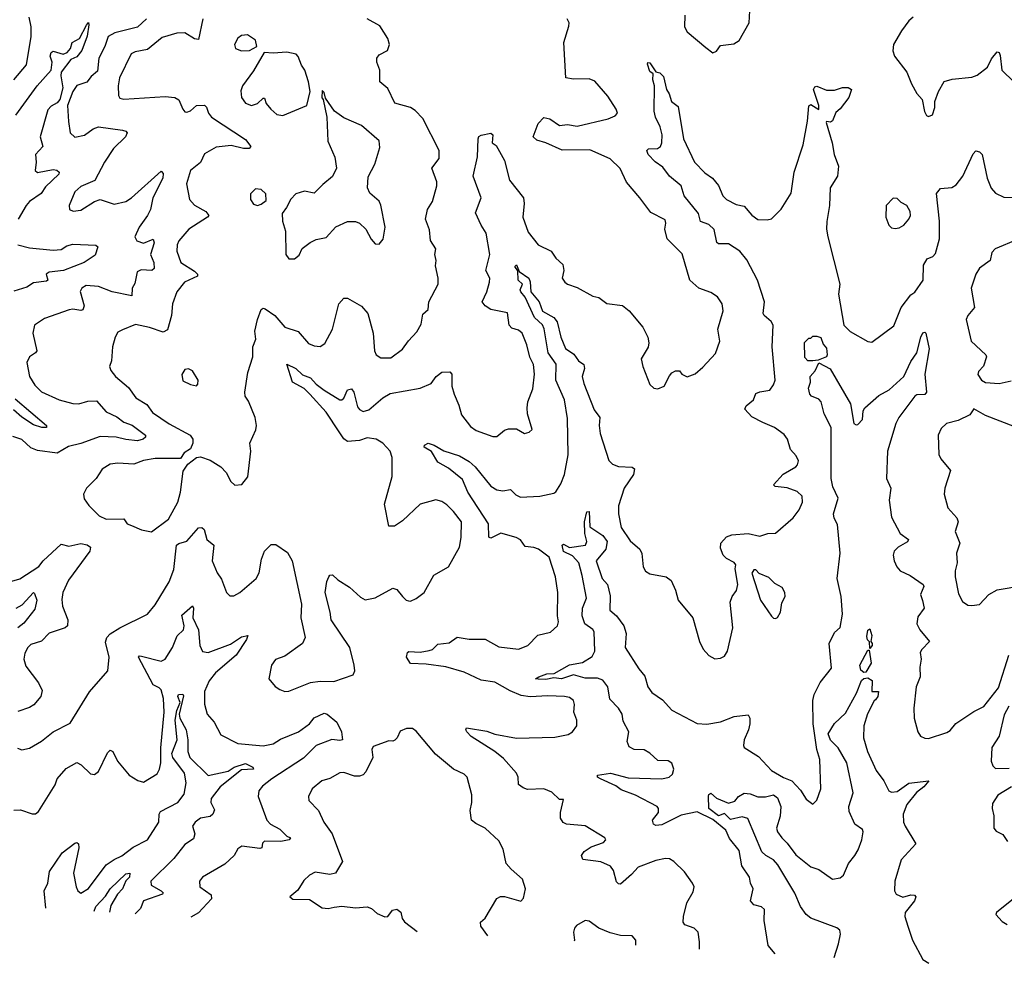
# Model space of a CAD drawing. Extents: x 1443846 to 1577407, y 839182 to 927291.
# Tile 261 of 535: x 1511734 to 1516751, y 840726 to 845531. Entities that reach past the tile are written whole.
import ezdxf

# ---------------------------------------------------------------- set-up
doc = ezdxf.new("R2010")
doc.units = 0

msp = doc.modelspace()

# ---------------------------------------------------------------- linework, layer by layer
at = {"layer": '0CON20XD'}
for points in [[(1515123.3, 845555), (1515121.4, 845495), (1515135, 845470), (1515229.7, 845389.7), (1515265, 845362), (1515285, 845370.8), (1515305, 845400), (1515372.3, 845407.7), (1515400, 845425), (1515450, 845515), (1515454.1, 845575.9)], [(1512380.8, 845535), (1512335, 845493.1), (1512218.5, 845465), (1512184.2, 845445), (1512168, 845395), (1512137.1, 845335), (1512131, 845269), (1512097.7, 845242.2), (1512077, 845213), (1512025, 845196.5), (1512005, 845165.6), (1511977.6, 845095), (1511983.2, 845013.2), (1511991.1, 844955), (1512015, 844933.5), (1512065, 844942.9), (1512108.1, 844975), (1512135, 844985.3), (1512258.3, 844968.3), (1512274.3, 844964.3), (1512282, 844955), (1512272.5, 844935), (1512212.9, 844875), (1512165.5, 844805), (1512117.9, 844712.1), (1512045, 844681.5), (1512015.6, 844655), (1511986, 844586), (1511988, 844565), (1512007, 844557), (1512045, 844561.1), (1512115, 844605.7), (1512145, 844616), (1512215, 844592.2), (1512275, 844605.5), (1512304.4, 844625), (1512455, 844759.2), (1512465, 844747.5), (1512463.6, 844725), (1512413.2, 844625), (1512400, 844565), (1512384.7, 844535), (1512343.5, 844475), (1512320.6, 844425), (1512330.8, 844405), (1512365, 844393.2), (1512415, 844414), (1512418.7, 844395), (1512400.7, 844335), (1512417.1, 844295), (1512420, 844265), (1512407.5, 844255), (1512352.9, 844257.1), (1512333.2, 844246.8), (1512321.7, 844188.3), (1512307.5, 844165), (1512305.4, 844124.6), (1512205.8, 844145.8), (1512135, 844172.3), (1512072.9, 844177.1), (1512050, 844165), (1512042.5, 844147.5), (1512062.5, 844075), (1512056.5, 844053.5), (1512045, 844050), (1512005, 844057.3), (1511986.8, 844053.2), (1511860.2, 844009.8), (1511809.2, 843975), (1511801.4, 843935), (1511821.9, 843845), (1511815, 843834.3), (1511784, 843815), (1511770, 843785), (1511783.9, 843713.9), (1511810.7, 843670.7), (1511846.2, 843636.2), (1511935, 843595.9), (1512005, 843577.5), (1512035, 843575.4), (1512080.6, 843589.4), (1512125, 843590), (1512175.6, 843535), (1512229, 843509), (1512265, 843482.5), (1512306.7, 843466.7), (1512374.4, 843415), (1512374.4, 843405), (1512363.1, 843395), (1512335, 843387.1), (1512275, 843392.9), (1512225, 843405.6), (1512145, 843408.9), (1512045, 843372.9), (1511982.4, 843357.6), (1511925, 843324.6), (1511825, 843337.9), (1511791, 843351), (1511745, 843393.3), (1511699.2, 843409.2)], [(1511705, 845225.8), (1511769.1, 845300.9), (1511792.5, 845445), (1511792, 845495), (1511783.1, 845545)], [(1511713.8, 845045), (1511823.8, 845195), (1511894.2, 845275), (1511899.1, 845315), (1511889.2, 845345), (1511895, 845364.2), (1511905, 845370.8), (1511955, 845356.4), (1511976.4, 845363.7), (1511992.7, 845385), (1512000.8, 845415), (1512039.4, 845435), (1512075, 845503.3), (1512085, 845516.7), (1512085.7, 845505), (1512077.3, 845447.3), (1512051.2, 845375), (1512025, 845342.2), (1511995, 845328.5), (1511946.3, 845263.7), (1511943.3, 845245), (1511954.4, 845185), (1511938.4, 845125), (1511925, 845108.4), (1511895, 845091.6), (1511877, 845073), (1511838, 844935), (1511851.7, 844885), (1511814.1, 844845), (1511818.4, 844805), (1511812.6, 844762.6), (1511825, 844753.8), (1511905, 844769.1), (1511924, 844765), (1511935.7, 844755), (1511933.1, 844745), (1511865, 844680), (1511843.2, 844646.8), (1511784.5, 844605), (1511767.9, 844585), (1511726.9, 844515)], [(1512666.9, 845535), (1512645, 845430.6), (1512625, 845433.2), (1512575, 845464.7), (1512535, 845463.4), (1512459.9, 845440.1), (1512385, 845378.8), (1512322.4, 845367.6), (1512301.7, 845358.3), (1512243.1, 845235), (1512236.5, 845195), (1512238.1, 845145), (1512245, 845132.5), (1512265, 845126.7), (1512475, 845140.7), (1512525.3, 845135.3), (1512545, 845124), (1512566, 845076), (1512575, 845062.5), (1512585, 845060), (1512605, 845068), (1512635.7, 845094.3), (1512675, 845095.7), (1512686.2, 845086.2), (1512695.6, 845055), (1512711.4, 845035), (1512885, 844921.4), (1512911.2, 844885), (1512904, 844876), (1512874.5, 844875.5), (1512811.4, 844891.4), (1512735, 844882.9), (1512675, 844847.9), (1512655, 844804.6), (1512605, 844764), (1512584.5, 844695), (1512599.2, 844615), (1512625, 844587.5), (1512682.5, 844555), (1512698, 844535), (1512691.2, 844525), (1512595.6, 844465), (1512545.5, 844404.5), (1512536.9, 844385), (1512535, 844352.5), (1512554.5, 844295), (1512625, 844251.2), (1512640.6, 844235), (1512640, 844225), (1512573.6, 844195), (1512534.6, 844145), (1512512.2, 844085), (1512508.5, 844025), (1512488.1, 843951.9), (1512465, 843940.8), (1512395, 843963.9), (1512325, 843978.6), (1512258.6, 843951.4), (1512235, 843940), (1512220.6, 843915), (1512206.9, 843865), (1512201.4, 843795), (1512192.5, 843765), (1512198.6, 843745), (1512223.1, 843715), (1512288.8, 843658.8), (1512325.6, 843605), (1512381.6, 843571.6), (1512411.5, 843531.5), (1512495, 843472.7), (1512602.9, 843415), (1512615.8, 843395), (1512615.6, 843374.4), (1512605, 843346.7), (1512572.5, 843325), (1512553.6, 843296.4), (1512425, 843296.9), (1512365, 843286.2), (1512315, 843268), (1512235, 843272.7), (1512195, 843268.6), (1512155, 843242), (1512124, 843195), (1512073.8, 843145), (1512060, 843115), (1512062.3, 843092.3), (1512087.3, 843057.3), (1512138.8, 843005), (1512175, 842988.5), (1512265, 842988.8), (1512282, 842965), (1512303.3, 842955), (1512355, 842934.4), (1512405, 842923.8), (1512491.7, 842988.3), (1512539.5, 843075), (1512553.5, 843125), (1512567.1, 843232.9), (1512591.7, 843268.3), (1512635, 843301.9), (1512655, 843305.7), (1512705, 843288.5), (1512759.2, 843255), (1512785.7, 843225), (1512809.5, 843179.5), (1512830.5, 843160.5), (1512865.5, 843164.5), (1512897, 843203), (1512911.4, 843335), (1512907.5, 843375), (1512937.6, 843442.4), (1512940.5, 843465), (1512933.8, 843505), (1512899.6, 843589.6), (1512883.3, 843615), (1512881.2, 843635), (1512896.7, 843735), (1512921.2, 843815), (1512922.5, 843865), (1512937.1, 843905), (1512932.5, 843945), (1512945.5, 844005), (1512964, 844055), (1512975, 844062), (1512985, 844059.4), (1513034.8, 844024.8), (1513085, 843966.4), (1513153.1, 843943.1), (1513205, 843881.9), (1513235, 843870.4), (1513265, 843867.8), (1513288.3, 843881.7), (1513327.5, 843955), (1513360, 844085), (1513385, 844113.3), (1513405, 844114), (1513475, 844072.5), (1513507.8, 844035), (1513534.3, 843935), (1513541.4, 843845), (1513550, 843825), (1513575, 843809.2), (1513625, 843809.4), (1513685, 843852.9), (1513715, 843895.8), (1513758.3, 843941.7), (1513779.3, 843980.7), (1513788.1, 844031.9), (1513816, 844055), (1513819.2, 844095), (1513866.5, 844185), (1513866.9, 844215), (1513851.9, 844278.1), (1513856.9, 844305), (1513850, 844335), (1513854.4, 844365), (1513827, 844407), (1513821.4, 844461.4), (1513801.5, 844515), (1513811.1, 844565), (1513836.9, 844605), (1513858.9, 844685), (1513860, 844705), (1513833.3, 844775), (1513872, 844825), (1513872, 844865), (1513788.3, 845028.3), (1513749.3, 845069.3), (1513725, 845084.7), (1513645, 845106.9), (1513610.2, 845180.3), (1513568.5, 845215), (1513569.2, 845275), (1513554.6, 845315), (1513553.8, 845336.2), (1513565, 845351.9), (1513607.5, 845375), (1513619.1, 845405), (1513609.2, 845435), (1513569.2, 845499.2), (1513503.8, 845535)], [(1514532.5, 845497.5), (1514533.8, 845515), (1514523.3, 845535)], [(1516286.9, 845545), (1516264.1, 845525.9), (1516226.2, 845475), (1516185.6, 845405), (1516182.9, 845372.9), (1516191.9, 845345), (1516254.3, 845264.3), (1516277.5, 845205), (1516305.6, 845155.6), (1516332, 845125), (1516344.4, 845064.4), (1516354.2, 845044.2), (1516365, 845038.8), (1516385, 845047.5), (1516395.8, 845084.2), (1516396.2, 845115), (1516415.6, 845165), (1516445, 845216.2), (1516485, 845228.5), (1516585, 845238.5), (1516612, 845248), (1516665, 845290), (1516685, 845331.9), (1516715, 845368), (1516725, 845363.8), (1516729.8, 845349.8), (1516737.9, 845275), (1516798.6, 845215)], [(1511722.3, 841822.3), (1511745, 841813.8), (1511785, 841822), (1511845, 841858), (1511905.4, 841904.6), (1511990.7, 841949.3), (1512090.6, 842109.4), (1512184, 842215), (1512189.5, 842285), (1512171.7, 842361.7), (1512177.7, 842385), (1512196, 842404), (1512245, 842433.8), (1512386.2, 842503.8), (1512425, 842552.5), (1512495, 842668.6), (1512518.9, 842731.1), (1512533.9, 842855), (1512545, 842863.8), (1512585, 842875.5), (1512645, 842944.3), (1512662.5, 842945), (1512674.2, 842935), (1512688.1, 842885), (1512722.9, 842855), (1512715.7, 842775), (1512740.6, 842715), (1512762.3, 842682.3), (1512788, 842615), (1512805, 842598), (1512825, 842598), (1512855, 842614), (1512939.2, 842685), (1512954.4, 842715), (1512966, 842785), (1512982.3, 842825), (1513015, 842859.4), (1513039.1, 842859.1), (1513098.3, 842818.3), (1513122.2, 842775), (1513170.6, 842555), (1513165.8, 842485), (1513188.9, 842385), (1513174.5, 842355.5), (1513085, 842290), (1513036.7, 842273.3), (1513017.5, 842245), (1513004, 842175), (1513035, 842136.7), (1513060, 842120), (1513085, 842111.2), (1513105, 842112.5), (1513215, 842156.2), (1513265, 842163.1), (1513335, 842161.2), (1513432.5, 842195), (1513442, 842215), (1513438.6, 842245), (1513415.6, 842335), (1513320.6, 842475), (1513316.5, 842515), (1513290, 842615), (1513298.8, 842671.2), (1513308.8, 842695), (1513315, 842703.3), (1513327.5, 842705), (1513355, 842678.8), (1513415, 842642.5), (1513470.7, 842590.7), (1513495, 842577.8), (1513545, 842587.8), (1513635, 842635.8), (1513655, 842630), (1513683.8, 842595), (1513703.3, 842575), (1513715, 842572), (1513725, 842570.8), (1513755, 842584.3), (1513794.3, 842615), (1513845, 842702), (1513919.2, 842745), (1513975.6, 842845), (1513983.3, 842895), (1513984.5, 842975), (1513945, 843027.1), (1513910.2, 843060.2), (1513885, 843078.6), (1513855, 843085.7), (1513775, 843064.3), (1513685, 842978.8), (1513643, 842953), (1513615, 842952.5), (1513593.2, 843065), (1513632.2, 843205), (1513632.7, 843302.7), (1513622.5, 843335), (1513585, 843375.4), (1513550.6, 843395), (1513505, 843401.6), (1513465, 843388.7), (1513405, 843383.8), (1513386.3, 843396.3), (1513361.9, 843431.9), (1513295, 843533.2), (1513213, 843625), (1513182.9, 843652.9), (1513124.6, 843685), (1513095, 843776.7), (1513141.5, 843755), (1513175, 843722.8), (1513215, 843706.8), (1513244.1, 843675), (1513285, 843644.2), (1513365, 843596.2), (1513375, 843595.5), (1513385.7, 843604.3), (1513403.6, 843646.4), (1513425, 843650.9), (1513436.9, 843635), (1513455, 843559.2), (1513465, 843545.7), (1513485, 843535.7), (1513513.8, 843545), (1513583.8, 843605), (1513622, 843628), (1513775, 843654.4), (1513831.3, 843678.7), (1513856, 843715), (1513885, 843735.7), (1513925, 843738.8), (1513936.1, 843726.1), (1513936.5, 843665), (1513947.3, 843625), (1513972, 843568), (1513985, 843518.8), (1514030.4, 843460.4), (1514059.8, 843439.8), (1514145, 843409.2), (1514165, 843408.8), (1514205, 843440.8), (1514225, 843448.6), (1514265, 843447.5), (1514305.9, 843424.1), (1514329.7, 843430.3), (1514345.8, 843445), (1514321.9, 843525), (1514318.9, 843555), (1514323.1, 843585), (1514348.6, 843651.4), (1514357, 843727), (1514352.2, 843775), (1514333.3, 843813.3), (1514318.2, 843875), (1514294.2, 843935), (1514275, 843951.1), (1514241.3, 843961.3), (1514227.3, 843975), (1514218.9, 844038.9), (1514135, 844056), (1514106.5, 844075), (1514090.5, 844095), (1514114.4, 844145), (1514128.6, 844195), (1514129.2, 844215), (1514108.9, 844255), (1514130, 844335), (1514110.4, 844445), (1514084.6, 844485), (1514057, 844547), (1514084.5, 844625), (1514044.6, 844735), (1514066.6, 844833.4), (1514070, 844925), (1514073.8, 844936.2), (1514085, 844942.5), (1514135, 844954.3), (1514144.4, 844944.4), (1514141.9, 844905), (1514160.9, 844890.9), (1514204.2, 844814.2), (1514229.6, 844715), (1514300.9, 844625), (1514304.4, 844595), (1514298.2, 844525), (1514325, 844448.8), (1514376, 844385), (1514442, 844352), (1514466.5, 844316.5), (1514502, 844285), (1514505.8, 844255), (1514498.8, 844215), (1514511.2, 844195), (1514525, 844184.2), (1514575, 844168), (1514654.1, 844124.1), (1514685, 844116.7), (1514726.1, 844086.1), (1514805, 844075.8), (1514838.9, 844048.9), (1514908.8, 843965), (1514934.1, 843914.1), (1514940, 843885), (1514935.8, 843864.2), (1514901.2, 843805), (1514909.2, 843765), (1514944.3, 843674.3), (1514964.3, 843654.3), (1514985, 843651.2), (1515017.5, 843665), (1515045, 843717.5), (1515057, 843733), (1515075, 843742.5), (1515095, 843742.5), (1515107, 843727), (1515135, 843713.3), (1515175, 843727.5), (1515215, 843761.2), (1515278.8, 843831.2), (1515302, 843895), (1515291.2, 843955), (1515318.3, 844048.3), (1515312.5, 844085), (1515289.7, 844119.7), (1515255, 844142), (1515195, 844164), (1515149.2, 844205), (1515109.7, 844339.7), (1515033.1, 844415), (1515020.4, 844465), (1515025.7, 844495.7), (1515022.3, 844512.3), (1514949.7, 844549.7), (1514894.5, 844624.5), (1514825, 844703.8), (1514794, 844774), (1514742.8, 844822.8), (1514638.9, 844868.9), (1514497.3, 844867.3), (1514415, 844904.3), (1514368.3, 844918.3), (1514350, 844935), (1514375, 845002.5), (1514405, 845033.3), (1514435, 845026.2), (1514485, 844992.9), (1514525, 844997.8), (1514575, 844988.5), (1514732.7, 845027.3), (1514768.7, 845041.3), (1514780, 845055), (1514773.8, 845075), (1514731.4, 845141.4), (1514665, 845218.8), (1514635, 845230.8), (1514555, 845228), (1514517.5, 845235), (1514506.7, 845415), (1514532.5, 845497.5)], [(1512865, 845372.5), (1512905, 845374.3), (1512942.5, 845395), (1512935, 845426.7), (1512895, 845454), (1512865, 845450), (1512845, 845438), (1512828, 845405), (1512834.3, 845384.3), (1512865, 845372.5)], [(1513075, 845043.8), (1513197.5, 845095), (1513214, 845165), (1513206, 845215), (1513187.5, 845275), (1513169.7, 845299.7), (1513153.6, 845343.6), (1513142.5, 845355), (1513095, 845365.7), (1513025, 845360), (1512980, 845365), (1512925, 845271.2), (1512869.2, 845195), (1512860.3, 845169.7), (1512864.3, 845135), (1512885, 845105.7), (1512915, 845093.8), (1512946.2, 845103.8), (1512975, 845132.5), (1512981.7, 845131.7), (1512990, 845105), (1513014, 845075), (1513045, 845048.8), (1513075, 845043.8)], [(1515197.1, 840799.2), (1515198.1, 840835), (1515190.8, 840885), (1515171.2, 840905), (1515123, 840923), (1515114.2, 840935), (1515115.7, 840965), (1515133.1, 841035), (1515165, 841090), (1515170, 841115), (1515162, 841135), (1515121.7, 841191.7), (1515066.7, 841245), (1515045, 841258), (1515025, 841260.8), (1514975, 841249.4), (1514884.6, 841215.4), (1514851.8, 841178.2), (1514795, 841130), (1514785, 841130.6), (1514775, 841140.8), (1514759.5, 841199.5), (1514745, 841221.5), (1514695, 841242.7), (1514604, 841255), (1514595.7, 841275), (1514610, 841295), (1514645, 841320), (1514708.9, 841341.1), (1514720, 841355), (1514716.1, 841366.1), (1514615, 841425.6), (1514520, 841435), (1514502.7, 841442.7), (1514490, 841465), (1514488.8, 841495), (1514505, 841560), (1514485, 841560), (1514445, 841598), (1514405, 841614.3), (1514321.1, 841611.1), (1514299.2, 841619.2), (1514275, 841637.5), (1514274.3, 841675), (1514265.6, 841695), (1514198.8, 841768.8), (1514154.8, 841804.8), (1514035, 841882), (1514012.5, 841905), (1514006.9, 841915), (1514010, 841925), (1514115, 841908.8), (1514155, 841893.5), (1514265, 841872.9), (1514461.4, 841878.6), (1514528.3, 841891.7), (1514551.2, 841905), (1514572, 841935), (1514572, 841965), (1514558, 842005), (1514560.8, 842045), (1514556, 842065), (1514535, 842079.4), (1514510, 842085), (1514425, 842087.9), (1514335, 842082.5), (1514289.9, 842089.9), (1514233.4, 842113.4), (1514155, 842158), (1514085, 842168.4), (1513998.5, 842208.5), (1513905, 842235.8), (1513805, 842248.9), (1513725, 842252.5), (1513705.6, 842285), (1513710.3, 842309.7), (1513716.1, 842313.9), (1513775, 842310.8), (1513820.9, 842319.1), (1513838, 842325), (1513865, 842350.8), (1513922.1, 842357.9), (1513962.5, 842387.5), (1514025, 842376.1), (1514105, 842376.4), (1514175, 842337.8), (1514275, 842325.6), (1514323.8, 842345), (1514373.4, 842396.6), (1514437.9, 842412.1), (1514474, 842445), (1514479.2, 842465), (1514474.3, 842495), (1514475.8, 842615), (1514463.8, 842695), (1514431.2, 842795), (1514377.5, 842835), (1514354.2, 842844.2), (1514309.5, 842849.5), (1514285, 842882.4), (1514263.1, 842895), (1514185, 842916.5), (1514135, 842890.9), (1514125, 842896.7), (1514122.2, 842965), (1514017.4, 843125), (1513989.7, 843189.7), (1513918.4, 843248.4), (1513865, 843278), (1513831.8, 843331.8), (1513794.2, 843355), (1513796.2, 843365), (1513815, 843374.2), (1513846.7, 843365), (1513895, 843335.8), (1513975, 843310.4), (1514025, 843282.1), (1514055, 843254.6), (1514135, 843156.2), (1514165, 843137.3), (1514195, 843132.1), (1514235, 843139.4), (1514261.8, 843111.8), (1514285, 843100), (1514385, 843105.4), (1514455, 843120), (1514465, 843126.9), (1514491.5, 843168.5), (1514509.6, 843215), (1514529.1, 843315), (1514525, 843501.2), (1514509.3, 843595), (1514465.5, 843695), (1514467, 843777), (1514426.1, 843835), (1514406.9, 843956.9), (1514397.2, 843977.2), (1514357.2, 844015), (1514308.7, 844118.7), (1514286.9, 844145), (1514284.4, 844155.6), (1514295.8, 844185), (1514274.2, 844205), (1514272.3, 844252.3), (1514256.2, 844275), (1514265, 844283.8), (1514279.2, 844249.2), (1514328.4, 844215), (1514335, 844196.7), (1514337.7, 844145), (1514380, 844095), (1514397.7, 844047.7), (1514455.2, 844015.2), (1514472.7, 843992.7), (1514490.4, 843915), (1514515, 843857.3), (1514558, 843828), (1514581.4, 843795), (1514608.2, 843775), (1514612.4, 843755), (1514600, 843715), (1514609.2, 843679.2), (1514660.9, 843545), (1514689.2, 843505), (1514686.5, 843465), (1514692.1, 843425), (1514736, 843286), (1514755, 843267.5), (1514785, 843256.2), (1514855, 843252.5), (1514866, 843245), (1514861.9, 843215), (1514814.4, 843145.6), (1514784.4, 843055), (1514784.5, 843015), (1514799.4, 842945), (1514845, 842878), (1514894.5, 842834.5), (1514903.2, 842813.2), (1514910, 842745), (1514922.8, 842722.8), (1514945, 842710), (1515027.5, 842695), (1515053.8, 842675), (1515075.7, 842625.7), (1515088.8, 842575), (1515164, 842485), (1515197.1, 842365), (1515215.7, 842325.7), (1515245, 842293.3), (1515275, 842276.7), (1515305, 842280), (1515325, 842290), (1515340, 842315), (1515367.8, 842435), (1515354, 842565), (1515363.3, 842595), (1515386.7, 842625), (1515393.8, 842655), (1515380, 842735), (1515382.5, 842755), (1515375, 842767.5), (1515335, 842788), (1515318.8, 842805), (1515305, 842840), (1515306.7, 842865), (1515335, 842897.5), (1515361.7, 842908.3), (1515445, 842915.6), (1515505, 842902.2), (1515545, 842914.4), (1515585, 842916), (1515674.2, 842995), (1515705.8, 843035), (1515722.9, 843075), (1515720, 843105), (1515695, 843129.4), (1515645, 843147.5), (1515582.5, 843155), (1515575, 843162.5), (1515623.6, 843216.4), (1515688, 843255), (1515697.5, 843265), (1515702.5, 843285), (1515690.3, 843310.3), (1515662.1, 843342.1), (1515645.8, 843395), (1515629.7, 843419.7), (1515580, 843455), (1515520.2, 843480.2), (1515465, 843508.9), (1515428.3, 843548.3), (1515434.8, 843565.2), (1515472.5, 843595), (1515485, 843627.5), (1515505, 843636.9), (1515555.4, 843644.6), (1515575, 843671.2), (1515583.3, 843695), (1515567.9, 843865), (1515572.3, 843975), (1515563.5, 843995), (1515526.5, 844025), (1515522.1, 844035), (1515529.5, 844095), (1515492.5, 844205), (1515438.2, 844308.2), (1515402.9, 844352.9), (1515345, 844390.3), (1515295, 844390.5), (1515286.2, 844396.2), (1515272.7, 844462.7), (1515245, 844488.3), (1515203.3, 844503.3), (1515192.7, 844545), (1515120, 844635), (1515104.1, 844685), (1515044, 844734), (1515010.2, 844780.2), (1514971.7, 844808.3), (1514936.7, 844845), (1514929.2, 844865), (1514937, 844873), (1514983.8, 844876.2), (1514998.6, 844885), (1515006.2, 844903.8), (1515006.8, 844945), (1514998, 844985), (1514973.6, 845035), (1514965.9, 845065), (1514969.1, 845195), (1514959.5, 845225), (1514962, 845255), (1514945, 845267.1), (1514933.1, 845305), (1514935, 845312.5), (1514945, 845311.2), (1514975, 845266.2), (1514995, 845260), (1515015, 845241.4), (1515030, 845175), (1515043.8, 845153.8), (1515054.4, 845115), (1515089.4, 845089.4), (1515115.9, 844925), (1515172.2, 844805), (1515225, 844751.1), (1515264.6, 844725), (1515295, 844686.7), (1515317.1, 844635), (1515335.1, 844615.1), (1515385, 844590.7), (1515425, 844581.4), (1515465, 844536.7), (1515495, 844514.7), (1515542.3, 844512.3), (1515565, 844517.5), (1515613.2, 844566.8), (1515665, 844648), (1515680.5, 844755), (1515725.9, 844894.1), (1515748, 845015), (1515755, 845092.5), (1515765, 845098.8), (1515806.1, 845073.9), (1515805.7, 845095), (1515777.8, 845175), (1515785, 845190), (1515795, 845192.5), (1515845, 845172.5), (1515885, 845172), (1515926.1, 845186.1), (1515955, 845186.2), (1515972.5, 845175), (1515958.1, 845135), (1515915, 845077.8), (1515892.1, 845057.9), (1515875, 845016.2), (1515865, 845008.8), (1515845, 845012.5), (1515842.5, 845007.5), (1515874.3, 844904.3), (1515883.3, 844845), (1515906.1, 844785), (1515900.9, 844735), (1515863.5, 844675), (1515859.5, 844585), (1515847, 844503), (1515844.3, 844465), (1515851.1, 844425), (1515912, 844185), (1515906.2, 844133.8), (1515933.1, 843975), (1515965, 843943.3), (1516055, 843892), (1516075, 843890), (1516187.4, 843972.6), (1516224.5, 844065), (1516275, 844130), (1516295, 844143.8), (1516336.9, 844205), (1516338.3, 844281.7), (1516357.3, 844312.8), (1516385.7, 844325), (1516400.1, 844339.9), (1516420.6, 844415), (1516420, 844505), (1516404.5, 844645.5), (1516425, 844671.4), (1516484, 844676), (1516505, 844691.2), (1516540, 844735), (1516591.7, 844848.3), (1516605, 844863.3), (1516625, 844858.8), (1516637.1, 844845), (1516663.6, 844725), (1516683.6, 844673.6), (1516705, 844648), (1516748.3, 844628.3), (1516795.6, 844625.6)], [(1513135, 844313.3), (1513157.3, 844332.7), (1513173.1, 844366.9), (1513213.3, 844396.7), (1513245, 844411.4), (1513295, 844421.4), (1513345, 844475.7), (1513405, 844504.4), (1513444.4, 844504.4), (1513466, 844495), (1513498, 844465), (1513524.3, 844414.3), (1513545, 844390), (1513565, 844387.5), (1513585.8, 844414.2), (1513595.7, 844475), (1513575, 844587.5), (1513565, 844608), (1513518, 844648), (1513505.6, 844675), (1513509.7, 844730.3), (1513544.3, 844795), (1513569.1, 844880.9), (1513566, 844915), (1513475, 844993.1), (1513385, 845031.2), (1513337.5, 845065), (1513291.7, 845131.7), (1513285, 845160), (1513275, 845170), (1513273.6, 845133.6), (1513280, 845125), (1513298.8, 845035), (1513303.4, 844913.4), (1513340.6, 844830.6), (1513348.6, 844775), (1513328, 844732), (1513277.9, 844692.1), (1513235, 844647.5), (1513185, 844658.2), (1513140.8, 844645), (1513115, 844618), (1513094.3, 844575), (1513070.8, 844545), (1513074, 844505), (1513088, 844455), (1513090, 844335), (1513105, 844313.3), (1513135, 844313.3)], [(1512945, 844586), (1512965, 844591.2), (1512989.5, 844610.5), (1512988.8, 844645), (1512965, 844666), (1512935, 844670), (1512910, 844645), (1512910, 844615), (1512925, 844592), (1512945, 844586)], [(1516195, 844467.3), (1516215, 844471.9), (1516238.8, 844485), (1516263.8, 844515), (1516272, 844535), (1516271.4, 844555), (1516253.3, 844585), (1516225, 844600), (1516205, 844620), (1516185, 844622.5), (1516148.8, 844585), (1516146.7, 844525), (1516163.1, 844485), (1516175, 844471.8), (1516195, 844467.3)], [(1516818.4, 844411.6), (1516704.3, 844365), (1516686.5, 844345), (1516678.1, 844305), (1516625, 844265.6), (1516605.5, 844235), (1516582.5, 844165), (1516598.1, 844065), (1516564.3, 844025), (1516555.8, 844005), (1516581.9, 843895), (1516656, 843825), (1516660, 843815), (1516645, 843767.5), (1516619.5, 843740.5), (1516616.2, 843725), (1516634, 843695), (1516655, 843684.2), (1516725, 843678.5), (1516785, 843692.1)], [(1511724.5, 844384.5), (1511785, 844369.1), (1511905, 844358.2), (1511945, 844361.4), (1511975, 844380.6), (1512005, 844389), (1512122.7, 844382.7), (1512132, 844375), (1512118.5, 844331.5), (1512062.5, 844295), (1511956.6, 844253.4), (1511884, 844246), (1511868.9, 844235), (1511878.1, 844205), (1511870.5, 844199.5), (1511805, 844192), (1511770.1, 844169.9), (1511705, 844148.8)], [(1515584, 840775.1), (1515547.5, 840817.5), (1515527.5, 840945), (1515529.6, 840999.6), (1515513.3, 841013.3), (1515474, 841024), (1515456.7, 841045), (1515470.5, 841105), (1515456.9, 841135), (1515451.8, 841165), (1515412.6, 841222.6), (1515400.6, 841300.6), (1515351.2, 841361.2), (1515332.5, 841405), (1515265, 841458.1), (1515185, 841498.5), (1515105, 841481.2), (1515005, 841431.3), (1514975, 841428.3), (1514963.8, 841435), (1514958.7, 841455), (1514989.2, 841495), (1514989.2, 841515), (1514981.5, 841525), (1514871.8, 841581.8), (1514799.3, 841609.3), (1514770.9, 841630.9), (1514694, 841665), (1514678.8, 841675), (1514677.5, 841685), (1514745, 841694.7), (1514835, 841671.6), (1515005, 841665.5), (1515043.8, 841675), (1515060.7, 841689.3), (1515067.3, 841715), (1515056.7, 841745), (1515037.5, 841757.5), (1514985, 841759), (1514945, 841795.6), (1514915, 841813), (1514865, 841815.3), (1514839.3, 841829.3), (1514828.9, 841855), (1514836.9, 841905), (1514808.8, 841958.8), (1514803.2, 841995), (1514785, 842025.3), (1514741.2, 842071.2), (1514731.2, 842135), (1514705, 842167.5), (1514678.3, 842178.3), (1514615, 842178.1), (1514555, 842194.5), (1514495, 842174.8), (1514455, 842179.6), (1514415, 842171.9), (1514375, 842172.5), (1514362.5, 842175), (1514378.8, 842185), (1514419.6, 842199.6), (1514457.4, 842202.6), (1514535, 842245.4), (1514602.4, 842257.6), (1514650.7, 842289.3), (1514663.6, 842315), (1514660.9, 842415), (1514655, 842426.6), (1514614.2, 842454.2), (1514600.2, 842495), (1514601.5, 842535), (1514621.6, 842585), (1514600.7, 842700.7), (1514582.3, 842765), (1514550.9, 842800.9), (1514505, 842822.5), (1514497.5, 842855), (1514505, 842860), (1514535, 842843.8), (1514616.2, 842855), (1514624.2, 842875), (1514612.9, 842915), (1514612.5, 842975), (1514624.3, 843025), (1514635, 843026.2), (1514639.1, 842949.1), (1514705.8, 842905), (1514726.8, 842875), (1514720.7, 842835), (1514671.1, 842775), (1514701.8, 842685), (1514728.2, 842655), (1514742.9, 842597.1), (1514740.4, 842525), (1514775.4, 842495.4), (1514812.6, 842445), (1514824.2, 842405), (1514818.9, 842335), (1514887.8, 842225), (1514918.7, 842188.7), (1514933.8, 842135), (1514954.5, 842105), (1515008.8, 842068.8), (1515057.1, 842015), (1515185, 841946.7), (1515235, 841943.6), (1515305, 841956.7), (1515375, 841983.1), (1515445, 841991.2), (1515454.2, 841975), (1515454.2, 841945), (1515447.8, 841915), (1515425.5, 841865), (1515421.4, 841835), (1515426, 841825), (1515499.1, 841779.1), (1515565, 841708.9), (1515625, 841672), (1515668.8, 841655), (1515712.5, 841607.5), (1515741.7, 841561.7), (1515775, 841537.5), (1515795, 841557.5), (1515815.5, 841614.5), (1515811.1, 841765), (1515795.6, 841815), (1515776.5, 841945), (1515775.5, 842064.5), (1515782.5, 842095), (1515813, 842157), (1515870.5, 842229.5), (1515857.8, 842355), (1515885, 842411.4), (1515913.5, 842436.5), (1515925.4, 842505), (1515919.2, 842595), (1515899, 842685), (1515914.8, 842815), (1515900, 842960), (1515883.1, 842993.1), (1515880.4, 843015), (1515903.6, 843095), (1515877.3, 843152.7), (1515869.3, 843195), (1515869.2, 843455), (1515832.4, 843525), (1515816.7, 843585), (1515805, 843598.8), (1515767.5, 843615), (1515760, 843625), (1515753.1, 843655), (1515763.1, 843685), (1515761.8, 843715), (1515787.1, 843742.9), (1515805, 843784.4), (1515863.4, 843753.4), (1515967.5, 843575), (1515984.6, 843475), (1515995, 843467.5), (1516005, 843470), (1516027.7, 843495), (1516030.7, 843539.3), (1516039.2, 843555), (1516112, 843618), (1516164.2, 843645.8), (1516239.4, 843715), (1516275, 843791.2), (1516304.4, 843835), (1516325.5, 843915.5), (1516335, 843937.3), (1516345, 843940.3), (1516351.1, 843935), (1516366.9, 843855), (1516345.6, 843725.6), (1516354, 843635), (1516345, 843623.3), (1516305, 843620.9), (1516295, 843613.5), (1516213.8, 843505), (1516197.7, 843475), (1516155.3, 843335), (1516150.9, 843195), (1516173.1, 843145), (1516164.6, 843085.4), (1516175, 842998), (1516220, 842915), (1516262.9, 842885), (1516257, 842873), (1516210, 842845), (1516190, 842825), (1516184.5, 842805), (1516190, 842775), (1516203.6, 842745), (1516220.6, 842725), (1516270.8, 842700.8), (1516337.1, 842655), (1516340, 842645), (1516324.4, 842605), (1516333.8, 842573.8), (1516341.9, 842535), (1516310.2, 842489.8), (1516304.4, 842455), (1516320, 842425), (1516370, 842365), (1516330, 842325), (1516321.7, 842308.3), (1516326.2, 842275), (1516320, 842235), (1516322.5, 842185), (1516302, 842135), (1516289.4, 842025), (1516291.9, 841975), (1516310, 841905), (1516323, 841883), (1516345, 841872), (1516365, 841870.8), (1516458, 841902), (1516475, 841912.5), (1516503.1, 841946.9), (1516595, 842008.1), (1516646.1, 842033.9), (1516720.9, 842129.1), (1516773.6, 842295)], [(1515775, 843794.1), (1515750, 843795), (1515735, 843811.2), (1515733.3, 843886.7), (1515755, 843910), (1515765, 843910), (1515775, 843920), (1515795, 843920), (1515815, 843912.5), (1515828.3, 843878.3), (1515845, 843858.8), (1515848.5, 843825), (1515844, 843815), (1515802.3, 843797.7), (1515775, 843794.1)], [(1512635, 843667.5), (1512642.5, 843675), (1512643.3, 843695), (1512615, 843742.5), (1512595, 843753.3), (1512575, 843750), (1512560, 843725), (1512565, 843692.5), (1512605, 843673.3), (1512635, 843667.5)], [(1511711, 843601), (1511870, 843465), (1511870, 843455), (1511847.5, 843455), (1511805, 843468.2), (1511745, 843506.7), (1511701.9, 843545)], [(1516805, 843457.3), (1516655, 843515.9), (1516595, 843550), (1516575, 843520), (1516515, 843491.2), (1516455.5, 843474.5), (1516429.7, 843450.3), (1516412.9, 843415), (1516416.9, 843316.9), (1516427.5, 843295), (1516475.8, 843235), (1516447.5, 843145), (1516444.2, 843115), (1516462.5, 843045), (1516508.6, 842995), (1516515.7, 842975), (1516500.8, 842925), (1516524, 842865), (1516507.1, 842815), (1516510, 842765), (1516500, 842725), (1516500, 842695), (1516517.4, 842607.4), (1516538.1, 842568.1), (1516565, 842550.8), (1516585, 842547.5), (1516625, 842552.9), (1516672.5, 842605), (1516715, 842627.3), (1516845, 842650)], [(1511695, 842672.9), (1511735, 842684.5), (1511832.4, 842747.6), (1511853.2, 842775), (1511945, 842860), (1511985, 842850), (1512045, 842864.7), (1512077.8, 842857.8), (1512094.5, 842845), (1512091.8, 842825), (1511983.4, 842676.6), (1511953.5, 842615), (1511948.6, 842578.6), (1511951.9, 842545), (1511979.5, 842475), (1511977.5, 842445), (1511965.5, 842434.5), (1511885, 842408), (1511845, 842367.1), (1511791.1, 842348.9), (1511775, 842333.8), (1511760.6, 842305), (1511755.7, 842275), (1511765, 842240), (1511829.4, 842155), (1511849.4, 842115), (1511842.2, 842085), (1511806.8, 842043.2), (1511785, 842028.6), (1511725, 842009.4)], [(1515585, 842482.5), (1515595, 842487.5), (1515610, 842515), (1515617.7, 842562.3), (1515633.3, 842595), (1515632.5, 842615), (1515619.5, 842639.5), (1515581.2, 842661.2), (1515550.5, 842690.5), (1515501.2, 842711.2), (1515485, 842730), (1515475, 842730), (1515463.6, 842713.6), (1515509.2, 842575), (1515565, 842493.3), (1515575, 842483.3), (1515585, 842482.5)], [(1511715.7, 842534.3), (1511747.5, 842552.5), (1511805, 842614.4), (1511809.1, 842609.1), (1511821.4, 842575), (1511811.1, 842528.9), (1511755, 842457.9), (1511725.1, 842434.9)], [(1511705, 841505.6), (1511737.6, 841507.6), (1511797.5, 841487.5), (1511815, 841488), (1511830.3, 841499.7), (1511914.4, 841635), (1511925.8, 841665), (1511971.4, 841718.6), (1512025, 841748.1), (1512047.8, 841737.8), (1512095, 841691.2), (1512115, 841688), (1512135, 841703.8), (1512182.4, 841797.6), (1512195, 841811.2), (1512208, 841805), (1512232.9, 841755), (1512291.2, 841685), (1512336.4, 841656.4), (1512365, 841648.8), (1512435, 841691.2), (1512447.1, 841715), (1512453.3, 841746.7), (1512454, 841824), (1512470.5, 842005), (1512467.2, 842075), (1512455, 842118.5), (1512445, 842129.7), (1512414.4, 842144.4), (1512340, 842285), (1512345, 842291.4), (1512355, 842290), (1512454.5, 842264.5), (1512475, 842274.4), (1512512.7, 842335), (1512536.7, 842393.3), (1512568.2, 842425), (1512571.8, 842445), (1512560.9, 842499.2), (1512615, 842546.2), (1512620.6, 842535), (1512616.1, 842485), (1512645.9, 842425), (1512651.4, 842345), (1512665, 842314), (1512695, 842309.4), (1512808, 842352), (1512865, 842388.1), (1512896, 842396), (1512889.4, 842375), (1512836.6, 842295), (1512732.1, 842205), (1512700, 842165), (1512675, 842110), (1512675.4, 842045.4), (1512688.6, 841995), (1512724.5, 841954.5), (1512759.7, 841889.7), (1512845.5, 841845.5), (1512975.5, 841834.5), (1513025, 841843.8), (1513062.9, 841867.1), (1513155, 841905.4), (1513211.1, 841945), (1513235, 841975.6), (1513285, 842000.6), (1513301.2, 841995), (1513349.2, 841955), (1513374.5, 841905), (1513378.1, 841865), (1513365, 841861.1), (1513325, 841865.7), (1513245, 841834.6), (1513179.7, 841770.3), (1513018.9, 841665), (1512971.1, 841628.9), (1512952.9, 841605), (1512950, 841575), (1512992.7, 841455), (1513011.9, 841435), (1513059.5, 841409.5), (1513095, 841374.3), (1513113.3, 841365), (1513107.5, 841355), (1513065, 841347.1), (1512982, 841348), (1512971.2, 841338.8), (1512968.6, 841315), (1512958.3, 841311.7), (1512866.5, 841323.5), (1512845, 841309.2), (1512827.1, 841275), (1512778.7, 841231.3), (1512665, 841165.8), (1512650, 841145), (1512652.5, 841115), (1512709.4, 841075), (1512711.5, 841055), (1512645, 840983.5), (1512606.2, 840960.7)], [(1516065, 842330), (1516063.3, 842363.3), (1516053.8, 842373.8), (1516050.6, 842390.6), (1516055, 842423.3), (1516065, 842429.2), (1516076.2, 842395), (1516070, 842365), (1516077.5, 842355), (1516077.5, 842345), (1516065, 842330)], [(1516035, 842207.5), (1516018.9, 842218.9), (1516013.9, 842243.9), (1516055, 842321.2), (1516061.7, 842321.7), (1516072.5, 842255), (1516045, 842208.8), (1516035, 842207.5)], [(1515884.1, 840756.4), (1515906.1, 840825), (1515915.6, 840875), (1515913.3, 840895), (1515896.9, 840906.9), (1515765, 840956), (1515741.9, 840975), (1515712.6, 841015), (1515682.7, 841082.7), (1515597.3, 841227.3), (1515575, 841253.8), (1515535, 841275.3), (1515515, 841294.6), (1515443.7, 841463.7), (1515415, 841472.8), (1515355, 841458.8), (1515325, 841488.6), (1515295, 841477.8), (1515245.3, 841515), (1515243.3, 841576.7), (1515245, 841586.2), (1515255, 841592.5), (1515285, 841567.5), (1515345, 841542), (1515377.3, 841552.7), (1515396.7, 841575), (1515425, 841592.5), (1515455, 841590), (1515495, 841574.4), (1515533.8, 841573.8), (1515575, 841584.2), (1515595, 841568.5), (1515612.5, 841525), (1515609.4, 841475), (1515590, 841415), (1515595.3, 841395.3), (1515616.5, 841365), (1515645, 841337.9), (1515689.3, 841279.3), (1515765, 841218.1), (1515805, 841204.5), (1515875, 841154.2), (1515915, 841161.2), (1515931.5, 841175), (1515956.3, 841235), (1515989.6, 841275), (1516005.7, 841305), (1516025.3, 841355.3), (1516031.5, 841395), (1516027.6, 841407.6), (1515988.6, 841435), (1515959.9, 841499.9), (1515958.3, 841525), (1515980.7, 841595), (1515948, 841748), (1515903.8, 841823.8), (1515865, 841862.9), (1515853.5, 841895), (1515885, 841947.5), (1515940.7, 841999.3), (1515998.1, 842101.9), (1516023.6, 842166.4), (1516035, 842176.7), (1516055, 842180), (1516077, 842167), (1516075, 842110), (1516110, 842110), (1516105.5, 842085), (1516095, 842068.8), (1516087, 842063), (1516053.6, 841996.4), (1516035.7, 841935), (1516033.1, 841875), (1516054.4, 841805), (1516097.3, 841707.3), (1516136.4, 841655), (1516161.9, 841605), (1516175, 841597.8), (1516205, 841601.8), (1516265, 841643.5), (1516366, 841656), (1516341.4, 841625), (1516303.3, 841596.7), (1516254.2, 841535.8), (1516235.4, 841485), (1516237.7, 841445), (1516245.4, 841425), (1516300, 841335), (1516225, 841254), (1516193.3, 841145), (1516190.8, 841095), (1516198.8, 841078.8), (1516233, 841063), (1516275, 841074.4), (1516292.9, 841072.9), (1516300, 841065), (1516293.3, 841045), (1516245.6, 840985), (1516244.3, 840965), (1516259.4, 840915), (1516282.5, 840845), (1516336.2, 840745), (1516365.8, 840726.4)], [(1511867.7, 841006.7), (1511859.7, 841095), (1511877.3, 841135), (1511885.4, 841194.6), (1511951.3, 841288.7), (1512015, 841338), (1512025, 841341.2), (1512033.9, 841333.9), (1512035.5, 841315), (1512007.8, 841185), (1512022, 841115), (1512031.2, 841095), (1512045, 841084.2), (1512085, 841108.1), (1512175, 841227.5), (1512215, 841255.4), (1512255, 841273.9), (1512311.6, 841318.4), (1512385, 841355.6), (1512443.5, 841445), (1512444.6, 841485), (1512451, 841499), (1512540.5, 841545), (1512572.1, 841587.9), (1512581.7, 841645), (1512573.3, 841695), (1512515, 841773.5), (1512510, 841795), (1512535.8, 841865), (1512526.7, 841965), (1512535, 842013.3), (1512551.9, 842055), (1512540, 842085), (1512543.1, 842095), (1512565, 842096.9), (1512568.3, 842088.3), (1512546.4, 841995), (1512550.8, 841975), (1512581.9, 841915), (1512590.8, 841865), (1512591.3, 841805), (1512601.5, 841775), (1512695, 841682.2), (1512796.7, 841705), (1512827.5, 841725), (1512885, 841744.1), (1512922.2, 841725), (1512925.5, 841715), (1512865, 841711.8), (1512754.9, 841625.1), (1512709.1, 841565), (1512707.3, 841545), (1512727.3, 841507.3), (1512719, 841485), (1512705, 841474.4), (1512655, 841465.6), (1512628.8, 841445), (1512615.4, 841425), (1512626.2, 841385), (1512619, 841361), (1512575, 841331.3), (1512519.9, 841260.1), (1512402.7, 841145), (1512403.8, 841125), (1512455.4, 841095), (1512464.4, 841085), (1512461.3, 841078.7), (1512365.7, 841045), (1512348.9, 841005), (1512322.6, 840978.3)], [(1516774, 842035), (1516749.1, 841990.9), (1516725, 841883.3), (1516687.5, 841825), (1516683.8, 841755), (1516691.7, 841731.7), (1516705, 841717.5), (1516775, 841720)], [(1514120, 840866.3), (1514083.3, 840915), (1514082.5, 840935), (1514105, 840956.7), (1514165, 841056.7), (1514183.9, 841066.1), (1514205, 841066.2), (1514287, 841043), (1514301.7, 841058.3), (1514311.2, 841105), (1514296.7, 841155), (1514237.5, 841205), (1514213.3, 841235), (1514197.3, 841307.3), (1514175, 841350), (1514106.2, 841415), (1514057.6, 841437.6), (1514035.6, 841455.6), (1514030, 841505), (1514038.1, 841545), (1514038.1, 841585), (1514014, 841675), (1513998.8, 841688.8), (1513944, 841715), (1513852.1, 841792.1), (1513755, 841908), (1513735, 841921.2), (1513705, 841922), (1513672.3, 841907.7), (1513657.5, 841875), (1513645, 841862.5), (1513635, 841857.5), (1513615, 841860), (1513535, 841830), (1513528.8, 841815), (1513533.3, 841775), (1513498.5, 841701.5), (1513484.5, 841685.5), (1513465, 841678.6), (1513439.5, 841679.5), (1513385, 841698.8), (1513365, 841696.2), (1513315, 841668), (1513273.8, 841656.2), (1513224.4, 841615), (1513206, 841575), (1513208, 841555), (1513255.8, 841505), (1513284.2, 841445), (1513325.7, 841385), (1513378.6, 841245), (1513344, 841186), (1513315, 841179.2), (1513239.5, 841190.5), (1513210, 841175), (1513181.2, 841148.8), (1513151.7, 841098.3), (1513110, 841065), (1513125, 841053.3), (1513210.5, 841050.5), (1513275, 841008), (1513305, 841006), (1513337.1, 841012.9), (1513375, 841017.5), (1513445, 841009.2), (1513505, 841013.8), (1513525.8, 841005.8), (1513555, 840980), (1513595, 840963.3), (1513610, 840965), (1513633.6, 840996.4), (1513655, 841002.5), (1513676.1, 840986.1), (1513682.5, 840955), (1513695, 840936.7), (1513758.8, 840888.8)], [(1516787.5, 841625), (1516718.3, 841581.7), (1516690.5, 841539.5), (1516688, 841515), (1516697.3, 841477.3), (1516696.7, 841415), (1516709.5, 841399.5), (1516742.5, 841382.5), (1516766.8, 841346.8)], [(1512113.2, 840991.4), (1512122.3, 841015), (1512171.4, 841068.6), (1512195, 841105.3), (1512275, 841182.5), (1512296.1, 841186.1), (1512293.8, 841165), (1512274.4, 841145.6), (1512257.8, 841105), (1512231.8, 841078.2), (1512198.9, 841021.1), (1512192.6, 840986.4)], [(1516798, 841055), (1516710, 840985), (1516707.5, 840975), (1516739.1, 840939.1), (1516765, 840923.8)], [(1514872.5, 840819.5), (1514872.5, 840845), (1514855, 840866), (1514795, 840868.6), (1514741.8, 840881.8), (1514685, 840906), (1514635, 840941.4), (1514615, 840944.2), (1514570.9, 840919.1), (1514561.2, 840905), (1514556.2, 840885), (1514561.2, 840845), (1514559.2, 840839)]]:
    msp.add_lwpolyline(points, dxfattribs=at)

doc.saveas('drawing.dxf')
